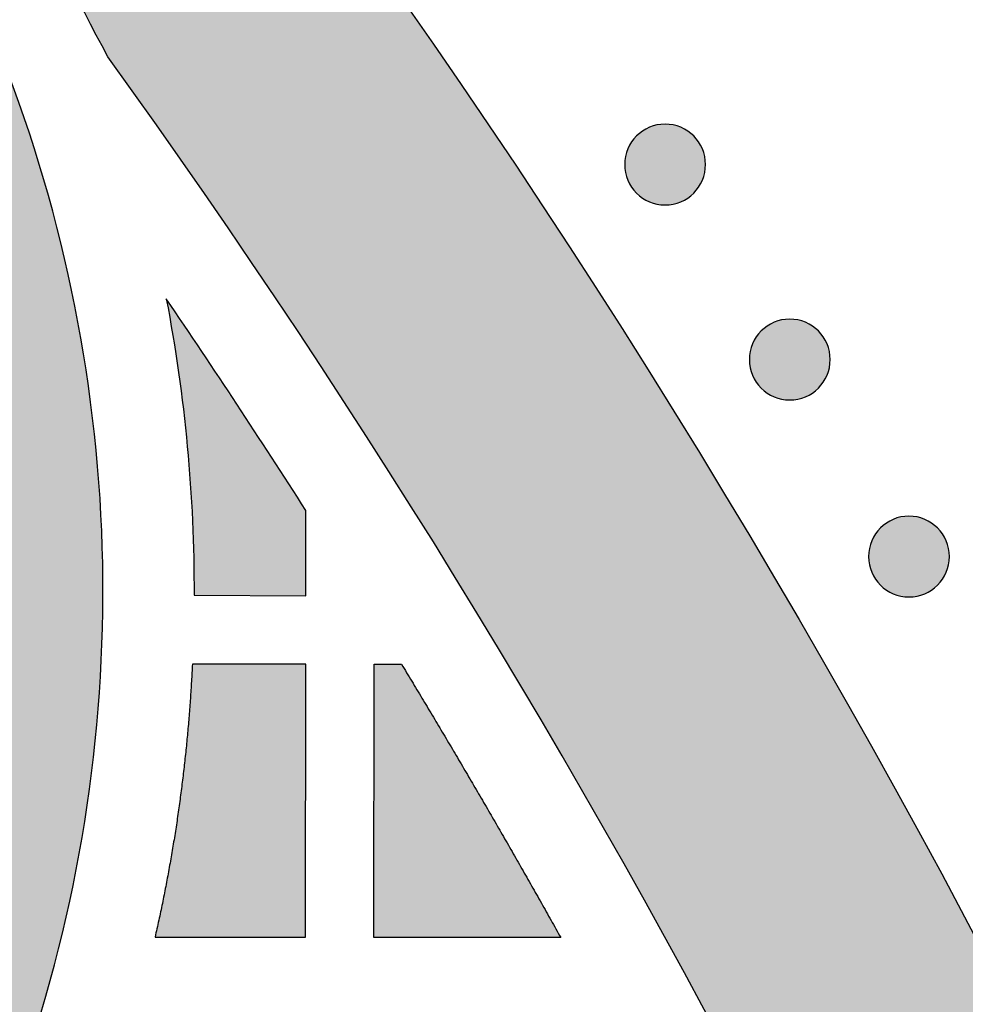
# Model space of a CAD drawing. Header units: millimetres. Extents: x -3873 to -97, y 912 to 4165.
# Tile 581 of 656: x -1354 to -1312, y 3087 to 3130. Entities that reach past the tile are written whole.
import ezdxf

# ---------------------------------------------------------------- set-up
doc = ezdxf.new("R2010")
doc.units = ezdxf.units.MM
doc.layers.add('pattern', color=7, linetype='Continuous', true_color=0x000000)

msp = doc.modelspace()

# ---------------------------------------------------------------- hatches: boundary and pattern name
at = {"layer": 'pattern'}
for points in [[(-1279.131, 2910.286), (-1279.226, 2917.47), (-1279.46, 2924.671), (-1279.833, 2931.885), (-1280.346, 2939.108), (-1280.999, 2946.337), (-1281.794, 2953.567), (-1282.731, 2960.793), (-1283.81, 2968.012), (-1285.03, 2975.22), (-1286.393, 2982.413), (-1287.897, 2989.585), (-1289.543, 2996.734), (-1291.329, 3003.855), (-1293.255, 3010.943), (-1295.32, 3017.995), (-1297.523, 3025.007), (-1299.863, 3031.974), (-1302.338, 3038.893), (-1304.947, 3045.759), (-1307.689, 3052.57), (-1310.56, 3059.32), (-1313.56, 3066.007), (-1316.686, 3072.626), (-1319.936, 3079.174), (-1323.307, 3085.648), (-1326.798, 3092.045), (-1330.405, 3098.361), (-1334.126, 3104.592), (-1337.957, 3110.737), (-1341.897, 3116.792), (-1345.941, 3122.755), (-1350.087, 3128.623), (-1351.098, 3130.538), (-1352.066, 3132.479), (-1352.991, 3134.445), (-1353.872, 3136.435), (-1354.708, 3138.446), (-1355.498, 3140.477), (-1356.242, 3142.527), (-1356.938, 3144.594), (-1357.587, 3146.677), (-1358.188, 3148.773), (-1358.74, 3150.882), (-1359.243, 3153.001), (-1359.697, 3155.129), (-1360.102, 3157.263), (-1360.457, 3159.403), (-1360.763, 3161.547), (-1355.361, 3155.12), (-1350.08, 3148.554), (-1344.927, 3141.852), (-1339.905, 3135.017), (-1335.02, 3128.054), (-1330.276, 3120.965), (-1325.678, 3113.756), (-1321.23, 3106.432), (-1316.937, 3098.996), (-1312.803, 3091.453), (-1308.832, 3083.81), (-1305.026, 3076.07), (-1301.391, 3068.24), (-1297.928, 3060.325), (-1294.64, 3052.331), (-1291.531, 3044.263), (-1288.603, 3036.128), (-1285.857, 3027.932), (-1283.296, 3019.681), (-1280.921, 3011.381), (-1278.734, 3003.039), (-1276.735, 2994.66), (-1274.925, 2986.251), (-1273.305, 2977.82), (-1271.875, 2969.37), (-1270.634, 2960.911), (-1269.583, 2952.447), (-1268.72, 2943.984), (-1268.045, 2935.53), (-1267.556, 2927.089), (-1267.252, 2918.669), (-1267.131, 2910.274)], [(-1452.952, 3067.224), (-1451.545, 3066.873), (-1450.146, 3066.481), (-1448.754, 3066.049), (-1447.373, 3065.577), (-1446.003, 3065.066), (-1444.646, 3064.516), (-1443.304, 3063.927), (-1441.98, 3063.3), (-1440.673, 3062.636), (-1439.386, 3061.936), (-1438.12, 3061.2), (-1436.877, 3060.43), (-1435.659, 3059.626), (-1434.465, 3058.79), (-1433.299, 3057.923), (-1432.16, 3057.027), (-1429.43, 3056.398), (-1426.676, 3055.844), (-1423.901, 3055.366), (-1421.109, 3054.964), (-1418.302, 3054.64), (-1415.484, 3054.394), (-1412.658, 3054.227), (-1409.827, 3054.139), (-1406.995, 3054.129), (-1404.164, 3054.199), (-1401.339, 3054.348), (-1398.523, 3054.576), (-1395.719, 3054.881), (-1392.929, 3055.264), (-1390.158, 3055.723), (-1387.407, 3056.257), (-1385.734, 3056.629), (-1384.071, 3057.046), (-1382.419, 3057.507), (-1380.781, 3058.012), (-1379.635, 3058.4), (-1378.492, 3058.824), (-1377.356, 3059.283), (-1376.226, 3059.778), (-1375.106, 3060.308), (-1373.997, 3060.874), (-1372.899, 3061.474), (-1371.816, 3062.109), (-1370.748, 3062.779), (-1369.697, 3063.482), (-1368.665, 3064.218), (-1367.653, 3064.986), (-1366.663, 3065.786), (-1365.696, 3066.616), (-1364.753, 3067.475), (-1363.836, 3068.363), (-1362.947, 3069.278), (-1362.085, 3070.219), (-1361.253, 3071.185), (-1360.452, 3072.174), (-1359.682, 3073.184), (-1358.944, 3074.215), (-1358.239, 3075.264), (-1357.567, 3076.331), (-1356.93, 3077.413), (-1356.327, 3078.509), (-1355.76, 3079.618), (-1355.227, 3080.737), (-1354.731, 3081.865), (-1354.269, 3083.001), (-1353.843, 3084.143), (-1353.453, 3085.289), (-1353.034, 3086.625), (-1352.644, 3087.976), (-1352.282, 3089.339), (-1351.949, 3090.714), (-1351.645, 3092.101), (-1351.372, 3093.497), (-1351.129, 3094.903), (-1350.916, 3096.317), (-1350.735, 3097.738), (-1350.586, 3099.166), (-1350.468, 3100.598), (-1350.382, 3102.035), (-1350.328, 3103.475), (-1350.307, 3104.916), (-1350.318, 3106.359), (-1350.361, 3107.801), (-1350.436, 3109.242), (-1350.544, 3110.68), (-1350.685, 3112.115), (-1350.857, 3113.546), (-1351.061, 3114.97), (-1351.296, 3116.388), (-1351.563, 3117.799), (-1351.861, 3119.2), (-1352.189, 3120.592), (-1352.547, 3121.973), (-1352.934, 3123.342), (-1353.351, 3124.699), (-1353.796, 3126.042), (-1354.27, 3127.371), (-1354.77, 3128.684), (-1355.297, 3129.982), (-1356.582, 3132.68), (-1357.787, 3135.419), (-1358.91, 3138.197), (-1359.948, 3141.008), (-1360.9, 3143.849), (-1361.766, 3146.716), (-1362.544, 3149.606), (-1363.233, 3152.514), (-1363.505, 3151.299), (-1363.8, 3150.087), (-1364.119, 3148.879), (-1364.46, 3147.677), (-1364.825, 3146.481), (-1365.213, 3145.292), (-1365.624, 3144.109), (-1366.058, 3142.934), (-1366.514, 3141.768), (-1366.991, 3140.611), (-1367.491, 3139.464), (-1368.013, 3138.328), (-1368.555, 3137.202), (-1369.119, 3136.088), (-1369.703, 3134.985), (-1370.307, 3133.896), (-1369.328, 3132.097), (-1368.405, 3130.266), (-1367.539, 3128.405), (-1366.731, 3126.517), (-1365.983, 3124.605), (-1365.296, 3122.671), (-1364.67, 3120.718), (-1364.106, 3118.749), (-1363.872, 3117.848), (-1363.653, 3116.941), (-1363.45, 3116.027), (-1363.263, 3115.108), (-1363.093, 3114.185), (-1362.938, 3113.256), (-1362.801, 3112.324), (-1362.68, 3111.387), (-1362.575, 3110.448), (-1362.488, 3109.506), (-1362.418, 3108.561), (-1362.364, 3107.614), (-1362.328, 3106.666), (-1362.309, 3105.717), (-1362.308, 3104.768), (-1362.323, 3103.818), (-1362.356, 3102.869), (-1362.406, 3101.921), (-1362.473, 3100.974), (-1362.558, 3100.029), (-1362.659, 3099.087), (-1362.778, 3098.147), (-1362.913, 3097.21), (-1363.065, 3096.277), (-1363.234, 3095.348), (-1363.419, 3094.424), (-1363.62, 3093.505), (-1363.838, 3092.591), (-1364.071, 3091.683), (-1364.321, 3090.781), (-1364.585, 3089.886), (-1364.865, 3088.997), (-1365.145, 3088.176), (-1365.451, 3087.357), (-1365.782, 3086.542), (-1366.138, 3085.733), (-1366.52, 3084.93), (-1366.927, 3084.135), (-1367.359, 3083.348), (-1367.817, 3082.572), (-1368.298, 3081.807), (-1368.804, 3081.054), (-1369.333, 3080.315), (-1369.886, 3079.59), (-1370.461, 3078.881), (-1371.057, 3078.188), (-1371.675, 3077.513), (-1372.314, 3076.857), (-1372.971, 3076.22), (-1373.647, 3075.603), (-1374.341, 3075.008), (-1375.051, 3074.434), (-1375.777, 3073.883), (-1376.518, 3073.355), (-1377.271, 3072.851), (-1378.038, 3072.371), (-1378.815, 3071.915), (-1379.602, 3071.484), (-1380.398, 3071.079), (-1381.201, 3070.698), (-1382.011, 3070.343), (-1382.827, 3070.014), (-1383.646, 3069.71), (-1384.468, 3069.432), (-1385.357, 3069.153), (-1386.253, 3068.89), (-1387.155, 3068.643), (-1388.064, 3068.411), (-1388.978, 3068.195), (-1389.898, 3067.996), (-1390.822, 3067.812), (-1391.751, 3067.645), (-1392.685, 3067.495), (-1393.622, 3067.361), (-1394.562, 3067.245), (-1395.505, 3067.145), (-1396.45, 3067.063), (-1397.397, 3066.997), (-1398.345, 3066.949), (-1399.294, 3066.918), (-1400.244, 3066.904), (-1401.193, 3066.907), (-1402.142, 3066.928), (-1403.09, 3066.966), (-1404.037, 3067.021), (-1404.981, 3067.093), (-1405.923, 3067.182), (-1406.863, 3067.289), (-1407.799, 3067.411), (-1408.731, 3067.551), (-1409.659, 3067.707), (-1410.582, 3067.879), (-1411.501, 3068.068), (-1412.414, 3068.273), (-1413.321, 3068.493), (-1414.222, 3068.729), (-1416.191, 3069.297), (-1418.144, 3069.927), (-1420.079, 3070.619), (-1421.991, 3071.372), (-1423.879, 3072.184), (-1425.74, 3073.055), (-1427.571, 3073.982), (-1429.369, 3074.966), (-1430.722, 3074.202), (-1432.097, 3073.472), (-1433.494, 3072.776), (-1434.911, 3072.117), (-1436.346, 3071.494), (-1437.8, 3070.908), (-1439.269, 3070.361), (-1440.752, 3069.852), (-1442.249, 3069.382), (-1443.757, 3068.953), (-1445.274, 3068.563), (-1446.8, 3068.214), (-1448.332, 3067.905), (-1449.869, 3067.637), (-1451.41, 3067.41)], [(-1326.881, 3125.151), (-1326.852, 3125.179), (-1326.823, 3125.206), (-1326.794, 3125.233), (-1326.763, 3125.259), (-1326.731, 3125.285), (-1326.699, 3125.31), (-1326.665, 3125.334), (-1326.631, 3125.358), (-1326.596, 3125.382), (-1326.561, 3125.404), (-1326.524, 3125.426), (-1326.487, 3125.448), (-1326.449, 3125.468), (-1326.41, 3125.488), (-1326.371, 3125.507), (-1326.33, 3125.524), (-1326.29, 3125.541), (-1326.248, 3125.557), (-1326.206, 3125.573), (-1326.164, 3125.587), (-1326.121, 3125.6), (-1326.077, 3125.612), (-1326.033, 3125.623), (-1325.989, 3125.632), (-1325.944, 3125.641), (-1325.9, 3125.649), (-1325.854, 3125.655), (-1325.809, 3125.66), (-1325.763, 3125.665), (-1325.717, 3125.667), (-1325.671, 3125.669), (-1325.626, 3125.67), (-1325.58, 3125.669), (-1325.534, 3125.667), (-1325.488, 3125.664), (-1325.442, 3125.66), (-1325.397, 3125.655), (-1325.352, 3125.648), (-1325.307, 3125.641), (-1325.262, 3125.632), (-1325.218, 3125.622), (-1325.174, 3125.611), (-1325.13, 3125.599), (-1325.087, 3125.586), (-1325.045, 3125.571), (-1325.003, 3125.556), (-1324.962, 3125.54), (-1324.921, 3125.523), (-1324.881, 3125.505), (-1324.841, 3125.486), (-1324.803, 3125.467), (-1324.765, 3125.446), (-1324.728, 3125.425), (-1324.691, 3125.403), (-1324.655, 3125.38), (-1324.62, 3125.356), (-1324.586, 3125.332), (-1324.553, 3125.308), (-1324.521, 3125.282), (-1324.489, 3125.257), (-1324.458, 3125.23), (-1324.429, 3125.204), (-1324.4, 3125.176), (-1324.371, 3125.149), (-1324.344, 3125.121), (-1324.317, 3125.092), (-1324.29, 3125.062), (-1324.264, 3125.031), (-1324.238, 3124.999), (-1324.213, 3124.967), (-1324.188, 3124.934), (-1324.164, 3124.899), (-1324.141, 3124.864), (-1324.118, 3124.829), (-1324.096, 3124.792), (-1324.075, 3124.755), (-1324.055, 3124.717), (-1324.035, 3124.678), (-1324.016, 3124.639), (-1323.998, 3124.599), (-1323.981, 3124.558), (-1323.965, 3124.516), (-1323.95, 3124.475), (-1323.936, 3124.432), (-1323.923, 3124.389), (-1323.911, 3124.346), (-1323.9, 3124.302), (-1323.89, 3124.257), (-1323.882, 3124.213), (-1323.874, 3124.168), (-1323.868, 3124.122), (-1323.862, 3124.077), (-1323.858, 3124.031), (-1323.855, 3123.986), (-1323.853, 3123.94), (-1323.853, 3123.894), (-1323.854, 3123.848), (-1323.855, 3123.802), (-1323.858, 3123.756), (-1323.863, 3123.71), (-1323.868, 3123.665), (-1323.874, 3123.62), (-1323.882, 3123.575), (-1323.891, 3123.53), (-1323.901, 3123.486), (-1323.912, 3123.442), (-1323.924, 3123.399), (-1323.937, 3123.356), (-1323.951, 3123.313), (-1323.966, 3123.271), (-1323.982, 3123.23), (-1324, 3123.189), (-1324.018, 3123.149), (-1324.036, 3123.11), (-1324.056, 3123.071), (-1324.077, 3123.033), (-1324.098, 3122.996), (-1324.12, 3122.959), (-1324.143, 3122.924), (-1324.166, 3122.889), (-1324.19, 3122.855), (-1324.215, 3122.821), (-1324.24, 3122.789), (-1324.266, 3122.757), (-1324.292, 3122.727), (-1324.319, 3122.697), (-1324.346, 3122.668), (-1324.374, 3122.64), (-1324.402, 3122.612), (-1324.431, 3122.585), (-1324.461, 3122.558), (-1324.492, 3122.532), (-1324.523, 3122.506), (-1324.556, 3122.481), (-1324.589, 3122.457), (-1324.623, 3122.432), (-1324.658, 3122.409), (-1324.694, 3122.386), (-1324.73, 3122.364), (-1324.768, 3122.343), (-1324.806, 3122.323), (-1324.845, 3122.303), (-1324.884, 3122.284), (-1324.924, 3122.266), (-1324.965, 3122.249), (-1325.006, 3122.233), (-1325.048, 3122.218), (-1325.091, 3122.204), (-1325.134, 3122.191), (-1325.177, 3122.179), (-1325.221, 3122.168), (-1325.265, 3122.158), (-1325.31, 3122.15), (-1325.355, 3122.142), (-1325.4, 3122.136), (-1325.446, 3122.13), (-1325.491, 3122.126), (-1325.537, 3122.123), (-1325.583, 3122.122), (-1325.629, 3122.121), (-1325.675, 3122.122), (-1325.721, 3122.124), (-1325.767, 3122.127), (-1325.812, 3122.131), (-1325.858, 3122.136), (-1325.903, 3122.143), (-1325.948, 3122.15), (-1325.992, 3122.159), (-1326.037, 3122.169), (-1326.081, 3122.18), (-1326.124, 3122.192), (-1326.167, 3122.205), (-1326.21, 3122.219), (-1326.251, 3122.235), (-1326.293, 3122.251), (-1326.333, 3122.268), (-1326.374, 3122.286), (-1326.413, 3122.305), (-1326.452, 3122.324), (-1326.49, 3122.345), (-1326.527, 3122.366), (-1326.563, 3122.388), (-1326.599, 3122.411), (-1326.634, 3122.434), (-1326.668, 3122.458), (-1326.701, 3122.483), (-1326.734, 3122.508), (-1326.765, 3122.534), (-1326.796, 3122.561), (-1326.826, 3122.587), (-1326.855, 3122.614), (-1326.883, 3122.642), (-1326.911, 3122.67), (-1326.938, 3122.699), (-1326.964, 3122.729), (-1326.991, 3122.76), (-1327.016, 3122.792), (-1327.042, 3122.824), (-1327.066, 3122.857), (-1327.09, 3122.891), (-1327.114, 3122.926), (-1327.136, 3122.962), (-1327.158, 3122.999), (-1327.179, 3123.036), (-1327.2, 3123.074), (-1327.22, 3123.113), (-1327.238, 3123.152), (-1327.256, 3123.192), (-1327.273, 3123.233), (-1327.289, 3123.274), (-1327.304, 3123.316), (-1327.318, 3123.359), (-1327.331, 3123.402), (-1327.343, 3123.445), (-1327.354, 3123.489), (-1327.364, 3123.534), (-1327.373, 3123.578), (-1327.381, 3123.623), (-1327.387, 3123.668), (-1327.392, 3123.714), (-1327.396, 3123.76), (-1327.399, 3123.805), (-1327.401, 3123.851), (-1327.402, 3123.897), (-1327.401, 3123.943), (-1327.399, 3123.989), (-1327.396, 3124.035), (-1327.392, 3124.08), (-1327.387, 3124.126), (-1327.38, 3124.171), (-1327.372, 3124.216), (-1327.364, 3124.261), (-1327.354, 3124.305), (-1327.343, 3124.349), (-1327.331, 3124.392), (-1327.317, 3124.435), (-1327.303, 3124.478), (-1327.288, 3124.52), (-1327.272, 3124.561), (-1327.255, 3124.602), (-1327.237, 3124.642), (-1327.218, 3124.681), (-1327.198, 3124.72), (-1327.178, 3124.758), (-1327.157, 3124.795), (-1327.134, 3124.832), (-1327.112, 3124.867), (-1327.088, 3124.902), (-1327.064, 3124.936), (-1327.039, 3124.97), (-1327.014, 3125.002), (-1326.988, 3125.034), (-1326.962, 3125.064), (-1326.935, 3125.094), (-1326.908, 3125.123)], [(-1341.397, 3108.691), (-1347.525, 3117.995), (-1347.237, 3116.385), (-1346.987, 3114.767), (-1346.776, 3113.142), (-1346.603, 3111.513), (-1346.47, 3109.88), (-1346.376, 3108.244), (-1346.322, 3106.608), (-1346.306, 3104.973), (-1341.4, 3104.943)], [(-1321.406, 3116.584), (-1321.378, 3116.611), (-1321.349, 3116.639), (-1321.319, 3116.665), (-1321.288, 3116.691), (-1321.257, 3116.717), (-1321.224, 3116.742), (-1321.191, 3116.767), (-1321.157, 3116.791), (-1321.122, 3116.814), (-1321.086, 3116.837), (-1321.05, 3116.859), (-1321.012, 3116.88), (-1320.974, 3116.901), (-1320.936, 3116.92), (-1320.896, 3116.939), (-1320.856, 3116.957), (-1320.815, 3116.974), (-1320.774, 3116.99), (-1320.732, 3117.005), (-1320.689, 3117.019), (-1320.646, 3117.032), (-1320.603, 3117.044), (-1320.559, 3117.055), (-1320.515, 3117.065), (-1320.47, 3117.074), (-1320.425, 3117.081), (-1320.38, 3117.088), (-1320.334, 3117.093), (-1320.289, 3117.097), (-1320.243, 3117.1), (-1320.197, 3117.102), (-1320.151, 3117.102), (-1320.105, 3117.102), (-1320.059, 3117.1), (-1320.014, 3117.097), (-1319.968, 3117.093), (-1319.922, 3117.087), (-1319.877, 3117.081), (-1319.832, 3117.073), (-1319.788, 3117.064), (-1319.743, 3117.055), (-1319.699, 3117.044), (-1319.656, 3117.031), (-1319.613, 3117.018), (-1319.571, 3117.004), (-1319.529, 3116.989), (-1319.487, 3116.973), (-1319.447, 3116.956), (-1319.407, 3116.938), (-1319.367, 3116.919), (-1319.328, 3116.899), (-1319.29, 3116.879), (-1319.253, 3116.857), (-1319.217, 3116.835), (-1319.181, 3116.813), (-1319.146, 3116.789), (-1319.112, 3116.765), (-1319.079, 3116.74), (-1319.046, 3116.715), (-1319.015, 3116.689), (-1318.984, 3116.663), (-1318.954, 3116.636), (-1318.925, 3116.609), (-1318.897, 3116.582), (-1318.87, 3116.553), (-1318.842, 3116.524), (-1318.816, 3116.494), (-1318.79, 3116.464), (-1318.764, 3116.432), (-1318.739, 3116.4), (-1318.714, 3116.366), (-1318.69, 3116.332), (-1318.667, 3116.297), (-1318.644, 3116.261), (-1318.622, 3116.225), (-1318.601, 3116.188), (-1318.58, 3116.15), (-1318.561, 3116.111), (-1318.542, 3116.071), (-1318.524, 3116.031), (-1318.507, 3115.991), (-1318.491, 3115.949), (-1318.476, 3115.907), (-1318.462, 3115.865), (-1318.449, 3115.822), (-1318.437, 3115.778), (-1318.426, 3115.734), (-1318.416, 3115.69), (-1318.407, 3115.645), (-1318.4, 3115.6), (-1318.393, 3115.555), (-1318.388, 3115.51), (-1318.384, 3115.464), (-1318.381, 3115.418), (-1318.379, 3115.372), (-1318.379, 3115.326), (-1318.379, 3115.28), (-1318.381, 3115.235), (-1318.384, 3115.189), (-1318.388, 3115.143), (-1318.394, 3115.098), (-1318.4, 3115.052), (-1318.408, 3115.008), (-1318.417, 3114.963), (-1318.426, 3114.919), (-1318.437, 3114.875), (-1318.45, 3114.831), (-1318.463, 3114.788), (-1318.477, 3114.746), (-1318.492, 3114.704), (-1318.508, 3114.663), (-1318.525, 3114.622), (-1318.543, 3114.582), (-1318.562, 3114.542), (-1318.582, 3114.504), (-1318.602, 3114.466), (-1318.624, 3114.428), (-1318.646, 3114.392), (-1318.668, 3114.356), (-1318.692, 3114.321), (-1318.716, 3114.287), (-1318.741, 3114.254), (-1318.766, 3114.222), (-1318.792, 3114.19), (-1318.818, 3114.159), (-1318.845, 3114.129), (-1318.872, 3114.1), (-1318.899, 3114.072), (-1318.928, 3114.045), (-1318.957, 3114.018), (-1318.987, 3113.991), (-1319.017, 3113.965), (-1319.049, 3113.939), (-1319.081, 3113.914), (-1319.115, 3113.889), (-1319.149, 3113.865), (-1319.184, 3113.842), (-1319.22, 3113.819), (-1319.256, 3113.797), (-1319.293, 3113.776), (-1319.331, 3113.755), (-1319.37, 3113.736), (-1319.41, 3113.717), (-1319.45, 3113.699), (-1319.49, 3113.682), (-1319.532, 3113.666), (-1319.574, 3113.651), (-1319.616, 3113.637), (-1319.659, 3113.624), (-1319.703, 3113.612), (-1319.747, 3113.601), (-1319.791, 3113.591), (-1319.836, 3113.582), (-1319.881, 3113.575), (-1319.926, 3113.568), (-1319.971, 3113.563), (-1320.017, 3113.559), (-1320.063, 3113.556), (-1320.109, 3113.554), (-1320.155, 3113.554), (-1320.2, 3113.554), (-1320.246, 3113.556), (-1320.292, 3113.559), (-1320.338, 3113.563), (-1320.383, 3113.569), (-1320.428, 3113.575), (-1320.473, 3113.583), (-1320.518, 3113.592), (-1320.562, 3113.602), (-1320.606, 3113.613), (-1320.65, 3113.625), (-1320.693, 3113.638), (-1320.735, 3113.652), (-1320.777, 3113.667), (-1320.818, 3113.683), (-1320.859, 3113.7), (-1320.899, 3113.718), (-1320.939, 3113.737), (-1320.977, 3113.757), (-1321.015, 3113.778), (-1321.053, 3113.799), (-1321.089, 3113.821), (-1321.125, 3113.844), (-1321.16, 3113.867), (-1321.194, 3113.891), (-1321.227, 3113.916), (-1321.259, 3113.941), (-1321.291, 3113.967), (-1321.322, 3113.993), (-1321.352, 3114.02), (-1321.381, 3114.047), (-1321.409, 3114.075), (-1321.436, 3114.103), (-1321.463, 3114.132), (-1321.49, 3114.162), (-1321.516, 3114.193), (-1321.542, 3114.224), (-1321.567, 3114.257), (-1321.592, 3114.29), (-1321.616, 3114.324), (-1321.639, 3114.359), (-1321.662, 3114.395), (-1321.684, 3114.431), (-1321.705, 3114.469), (-1321.726, 3114.507), (-1321.745, 3114.545), (-1321.764, 3114.585), (-1321.782, 3114.625), (-1321.799, 3114.666), (-1321.815, 3114.707), (-1321.83, 3114.749), (-1321.844, 3114.792), (-1321.857, 3114.835), (-1321.869, 3114.878), (-1321.88, 3114.922), (-1321.89, 3114.966), (-1321.899, 3115.011), (-1321.906, 3115.056), (-1321.913, 3115.101), (-1321.918, 3115.147), (-1321.922, 3115.192), (-1321.925, 3115.238), (-1321.927, 3115.284), (-1321.927, 3115.33), (-1321.927, 3115.376), (-1321.925, 3115.422), (-1321.922, 3115.467), (-1321.918, 3115.513), (-1321.912, 3115.558), (-1321.906, 3115.604), (-1321.898, 3115.649), (-1321.889, 3115.693), (-1321.879, 3115.738), (-1321.868, 3115.782), (-1321.856, 3115.825), (-1321.843, 3115.868), (-1321.829, 3115.91), (-1321.814, 3115.952), (-1321.798, 3115.994), (-1321.781, 3116.034), (-1321.763, 3116.074), (-1321.744, 3116.114), (-1321.724, 3116.153), (-1321.703, 3116.191), (-1321.682, 3116.228), (-1321.66, 3116.264), (-1321.637, 3116.3), (-1321.614, 3116.335), (-1321.59, 3116.369), (-1321.565, 3116.402), (-1321.54, 3116.435), (-1321.514, 3116.466), (-1321.488, 3116.497), (-1321.461, 3116.527), (-1321.434, 3116.556)], [(-1316.176, 3107.929), (-1316.148, 3107.957), (-1316.119, 3107.984), (-1316.089, 3108.011), (-1316.058, 3108.037), (-1316.026, 3108.062), (-1315.994, 3108.088), (-1315.96, 3108.112), (-1315.926, 3108.136), (-1315.891, 3108.16), (-1315.856, 3108.182), (-1315.819, 3108.204), (-1315.782, 3108.226), (-1315.744, 3108.246), (-1315.705, 3108.266), (-1315.666, 3108.284), (-1315.625, 3108.302), (-1315.585, 3108.319), (-1315.543, 3108.335), (-1315.501, 3108.351), (-1315.459, 3108.365), (-1315.416, 3108.378), (-1315.372, 3108.39), (-1315.329, 3108.401), (-1315.284, 3108.41), (-1315.24, 3108.419), (-1315.195, 3108.427), (-1315.149, 3108.433), (-1315.104, 3108.438), (-1315.058, 3108.442), (-1315.012, 3108.445), (-1314.967, 3108.447), (-1314.921, 3108.448), (-1314.875, 3108.447), (-1314.829, 3108.445), (-1314.783, 3108.442), (-1314.737, 3108.438), (-1314.692, 3108.433), (-1314.647, 3108.426), (-1314.602, 3108.418), (-1314.557, 3108.41), (-1314.513, 3108.4), (-1314.469, 3108.389), (-1314.425, 3108.377), (-1314.382, 3108.364), (-1314.34, 3108.349), (-1314.298, 3108.334), (-1314.257, 3108.318), (-1314.216, 3108.301), (-1314.176, 3108.283), (-1314.137, 3108.264), (-1314.098, 3108.244), (-1314.06, 3108.224), (-1314.023, 3108.203), (-1313.986, 3108.181), (-1313.95, 3108.158), (-1313.916, 3108.134), (-1313.881, 3108.11), (-1313.848, 3108.086), (-1313.816, 3108.06), (-1313.784, 3108.035), (-1313.753, 3108.008), (-1313.724, 3107.982), (-1313.695, 3107.954), (-1313.666, 3107.927), (-1313.639, 3107.899), (-1313.612, 3107.87), (-1313.585, 3107.84), (-1313.559, 3107.809), (-1313.533, 3107.777), (-1313.508, 3107.745), (-1313.483, 3107.711), (-1313.459, 3107.677), (-1313.436, 3107.642), (-1313.413, 3107.607), (-1313.391, 3107.57), (-1313.37, 3107.533), (-1313.35, 3107.495), (-1313.33, 3107.456), (-1313.311, 3107.417), (-1313.293, 3107.377), (-1313.276, 3107.336), (-1313.26, 3107.294), (-1313.245, 3107.252), (-1313.231, 3107.21), (-1313.218, 3107.167), (-1313.206, 3107.124), (-1313.195, 3107.08), (-1313.185, 3107.035), (-1313.177, 3106.991), (-1313.169, 3106.946), (-1313.163, 3106.9), (-1313.157, 3106.855), (-1313.153, 3106.809), (-1313.15, 3106.763), (-1313.149, 3106.718), (-1313.148, 3106.672), (-1313.149, 3106.626), (-1313.15, 3106.58), (-1313.153, 3106.534), (-1313.158, 3106.488), (-1313.163, 3106.443), (-1313.17, 3106.398), (-1313.177, 3106.353), (-1313.186, 3106.308), (-1313.196, 3106.264), (-1313.207, 3106.22), (-1313.219, 3106.177), (-1313.232, 3106.134), (-1313.246, 3106.091), (-1313.261, 3106.049), (-1313.278, 3106.008), (-1313.295, 3105.967), (-1313.313, 3105.927), (-1313.331, 3105.888), (-1313.351, 3105.849), (-1313.372, 3105.811), (-1313.393, 3105.774), (-1313.415, 3105.737), (-1313.438, 3105.701), (-1313.461, 3105.667), (-1313.485, 3105.633), (-1313.51, 3105.599), (-1313.535, 3105.567), (-1313.561, 3105.535), (-1313.587, 3105.505), (-1313.614, 3105.475), (-1313.641, 3105.446), (-1313.669, 3105.418), (-1313.697, 3105.39), (-1313.726, 3105.363), (-1313.756, 3105.336), (-1313.787, 3105.31), (-1313.818, 3105.284), (-1313.851, 3105.259), (-1313.884, 3105.234), (-1313.918, 3105.21), (-1313.953, 3105.187), (-1313.989, 3105.164), (-1314.026, 3105.142), (-1314.063, 3105.121), (-1314.101, 3105.101), (-1314.14, 3105.081), (-1314.179, 3105.062), (-1314.219, 3105.044), (-1314.26, 3105.027), (-1314.301, 3105.011), (-1314.343, 3104.996), (-1314.386, 3104.982), (-1314.429, 3104.969), (-1314.472, 3104.957), (-1314.516, 3104.946), (-1314.56, 3104.936), (-1314.605, 3104.928), (-1314.65, 3104.92), (-1314.695, 3104.914), (-1314.741, 3104.908), (-1314.786, 3104.904), (-1314.832, 3104.901), (-1314.878, 3104.9), (-1314.924, 3104.899), (-1314.97, 3104.9), (-1315.016, 3104.902), (-1315.062, 3104.905), (-1315.107, 3104.909), (-1315.153, 3104.914), (-1315.198, 3104.921), (-1315.243, 3104.928), (-1315.288, 3104.937), (-1315.332, 3104.947), (-1315.376, 3104.958), (-1315.419, 3104.97), (-1315.462, 3104.983), (-1315.505, 3104.997), (-1315.547, 3105.012), (-1315.588, 3105.029), (-1315.629, 3105.046), (-1315.669, 3105.064), (-1315.708, 3105.083), (-1315.747, 3105.102), (-1315.785, 3105.123), (-1315.822, 3105.144), (-1315.858, 3105.166), (-1315.894, 3105.189), (-1315.929, 3105.212), (-1315.963, 3105.236), (-1315.996, 3105.261), (-1316.029, 3105.286), (-1316.06, 3105.312), (-1316.091, 3105.338), (-1316.121, 3105.365), (-1316.15, 3105.392), (-1316.178, 3105.42), (-1316.206, 3105.448), (-1316.233, 3105.477), (-1316.259, 3105.507), (-1316.286, 3105.538), (-1316.311, 3105.569), (-1316.337, 3105.602), (-1316.361, 3105.635), (-1316.385, 3105.669), (-1316.409, 3105.704), (-1316.431, 3105.74), (-1316.453, 3105.777), (-1316.475, 3105.814), (-1316.495, 3105.852), (-1316.515, 3105.891), (-1316.533, 3105.93), (-1316.551, 3105.97), (-1316.568, 3106.011), (-1316.584, 3106.052), (-1316.599, 3106.094), (-1316.614, 3106.137), (-1316.627, 3106.18), (-1316.639, 3106.223), (-1316.649, 3106.267), (-1316.659, 3106.311), (-1316.668, 3106.356), (-1316.676, 3106.401), (-1316.682, 3106.446), (-1316.687, 3106.492), (-1316.691, 3106.537), (-1316.694, 3106.583), (-1316.696, 3106.629), (-1316.697, 3106.675), (-1316.696, 3106.721), (-1316.694, 3106.767), (-1316.691, 3106.813), (-1316.687, 3106.858), (-1316.682, 3106.904), (-1316.675, 3106.949), (-1316.667, 3106.994), (-1316.659, 3107.039), (-1316.649, 3107.083), (-1316.638, 3107.127), (-1316.626, 3107.17), (-1316.612, 3107.213), (-1316.598, 3107.256), (-1316.583, 3107.298), (-1316.567, 3107.339), (-1316.55, 3107.38), (-1316.532, 3107.42), (-1316.513, 3107.459), (-1316.493, 3107.498), (-1316.473, 3107.536), (-1316.452, 3107.573), (-1316.43, 3107.61), (-1316.407, 3107.645), (-1316.383, 3107.68), (-1316.359, 3107.714), (-1316.335, 3107.747), (-1316.309, 3107.78), (-1316.284, 3107.811), (-1316.257, 3107.842), (-1316.23, 3107.872), (-1316.203, 3107.901)], [(-1341.414, 3089.948), (-1341.403, 3101.943), (-1346.381, 3101.948), (-1346.469, 3100.437), (-1346.591, 3098.927), (-1346.745, 3097.42), (-1346.934, 3095.916), (-1347.156, 3094.416), (-1347.41, 3092.922), (-1347.698, 3091.435), (-1348.019, 3089.956)], [(-1338.414, 3089.944), (-1338.403, 3101.94), (-1337.198, 3101.939), (-1333.649, 3095.968), (-1330.209, 3089.933)]]:
    msp.add_hatch(color=256, dxfattribs=at).paths.add_polyline_path(points, flags=0)

# ---------------------------------------------------------------- linework, layer by layer
for p, q in [((-1341.403, 3101.943), (-1346.381, 3101.948)), ((-1341.414, 3089.948), (-1341.403, 3101.943)), ((-1338.414, 3089.944), (-1338.403, 3101.94)), ((-1338.403, 3101.94), (-1337.198, 3101.939))]:
    msp.add_line(p, q, dxfattribs=at)
msp.add_lwpolyline([(-1346.306, 3104.973), (-1341.4, 3104.943), (-1341.397, 3108.691)], dxfattribs=at)
at = {"layer": 'pattern', "extrusion": (0, 0, -1)}
for centre in [(1325.627, 3123.895), (1320.153, 3115.328), (1314.922, 3106.673)]:
    msp.add_circle(centre, 1.774, dxfattribs=at)
for centre, radius, start, end in [((1266.648, 3173.87), 94.918, 331.53014, 352.5405), ((1654.828, 2908.888), 387.7, 139.331, 179.79511), ((1414.572, 3105.151), 68.266, 169.15588, 180.15001)]:
    msp.add_arc(centre, radius, start, end, dxfattribs=at)
at = {"layer": 'pattern'}
for centre, radius, start, end in [((-1414.572, 3105.151), 64.266, 341.9966, 22.72916), ((-1654.828, 2908.888), 375.7, 0.21317, 35.79373), ((-1654.828, 2908.888), 371.699, 32.51635, 34.2337)]:
    msp.add_arc(centre, radius, start, end, dxfattribs=at)
for points, weights in [([(-1346.381, 3101.948), (-1346.667, 3095.879), (-1348.019, 3089.956)], [1, 0.996063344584, 1]), ([(-1337.198, 3101.939), (-1333.594, 3096), (-1330.209, 3089.933)], [1, 0.99983275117, 1])]:
    msp.add_rational_spline(points, weights, degree=2, dxfattribs=at)
for points in [[(-1348.019, 3089.956), (-1344.717, 3089.952), (-1341.414, 3089.948)], [(-1330.209, 3089.933), (-1334.312, 3089.938), (-1338.414, 3089.944)]]:
    msp.add_open_spline(points, degree=2, dxfattribs=at)

doc.saveas('drawing.dxf')
